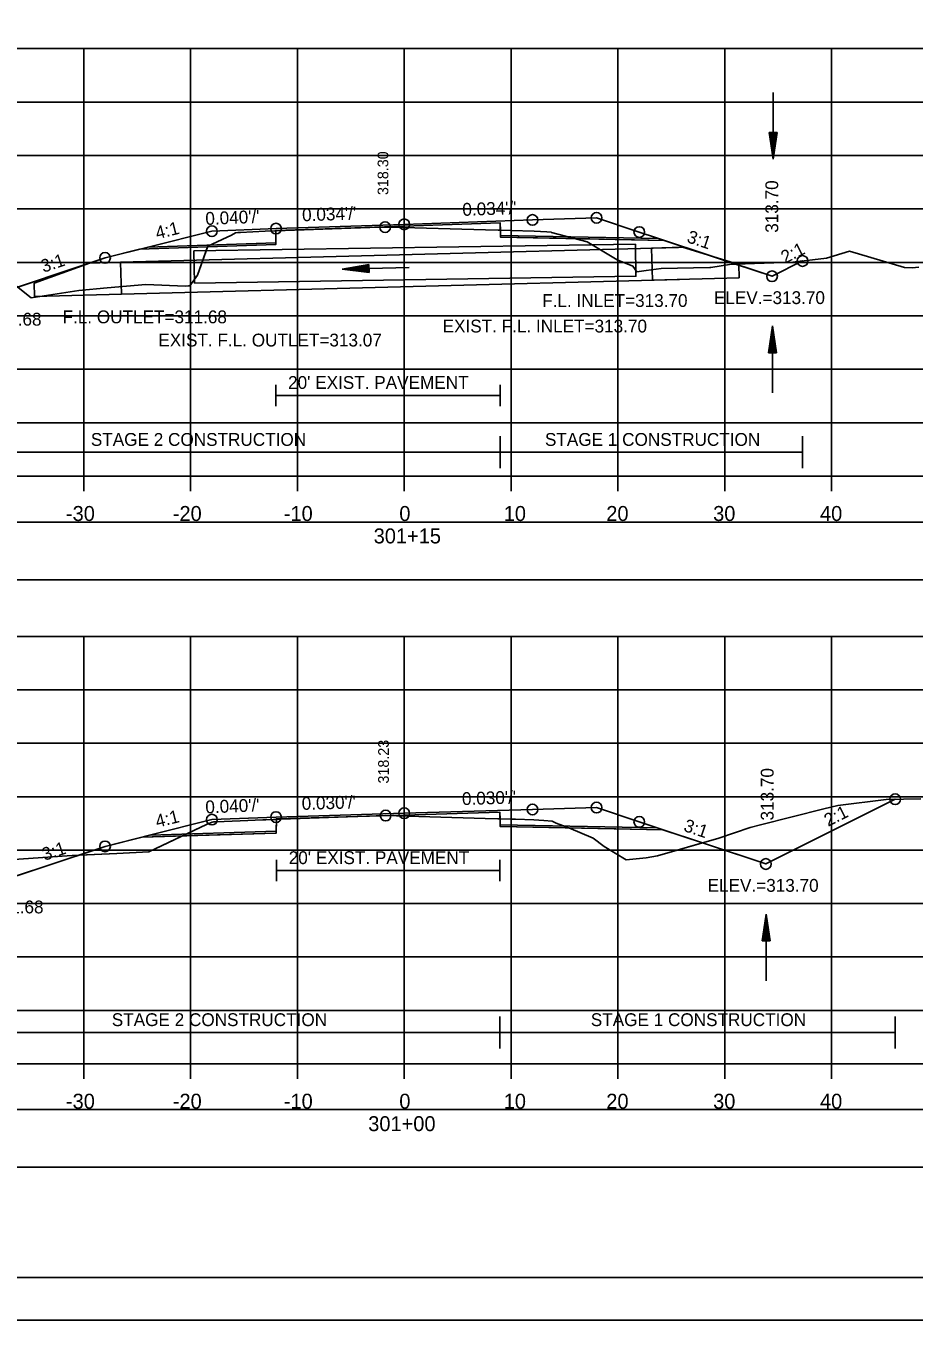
# Model space of a CAD drawing. Extents: x 1376273 to 1384221, y 378927 to 384592.
# Drawn here: x 1381322.9 to 1381406.1, y 380111.8 to 380233 of the extents above; entities that cross this region are included whole.
import ezdxf

# ---------------------------------------------------------------- set-up
doc = ezdxf.new("R2010")
doc.units = 0
for name, color, linetype in [('R_Alt Surface', 7, 'Continuous'), ('R_Axis', 7, 'Continuous'), ('R_Axis Annot', 7, 'Continuous'), ('R_Border', 7, 'Continuous'), ('R_Border Notes', 7, 'Continuous'), ('R_Contours', 7, 'Continuous'), ('R_Dimension', 7, 'Continuous'), ('R_Draft', 7, 'Continuous'), ('R_Exist Surface', 7, 'Continuous'), ('R_Fin Surface', 7, 'Continuous'), ('R_Grid', 7, 'Continuous'), ('R_No Plot', 7, 'Continuous'), ('R_Water', 7, 'Continuous'), ('R_Xsect Elev', 7, 'Continuous'), ('R_Xsect Slope', 7, 'Continuous'), ('T_Detection Zones', 7, 'Continuous')]:
    doc.layers.add(name, color=color, linetype=linetype)

msp = doc.modelspace()

# ---------------------------------------------------------------- linework, layer by layer
at = {"layer": 'R_Alt Surface'}
for points in [[(1381334.35, 380212.24), (1381346.33, 380212.64), (1381346.34, 380213.81), (1381358.35, 380214.22), (1381367.34, 380214.52), (1381367.35, 380213.35), (1381382.15, 380213.06)], [(1381346.34, 380199.37), (1381346.34, 380197.37)], [(1381367.34, 380199.37), (1381367.34, 380197.37)], [(1381346.34, 380198.37), (1381367.34, 380198.37)], [(1381334.59, 380157.23), (1381346.38, 380157.58), (1381346.39, 380158.75), (1381358.35, 380159.1), (1381367.31, 380159.36), (1381367.32, 380158.2), (1381382.03, 380157.9)], [(1381346.39, 380154.9), (1381346.39, 380152.9)], [(1381346.39, 380153.9), (1381367.31, 380153.9)], [(1381367.31, 380154.9), (1381367.31, 380152.9)]]:
    msp.add_lwpolyline(points, dxfattribs=at)
at = {"layer": 'R_Axis'}
for p, q in [((1381208.35, 380190.82), (1381508.35, 380190.82)), ((1381328.35, 380189.42), (1381328.35, 380190.82)), ((1381338.35, 380189.42), (1381338.35, 380190.82)), ((1381348.35, 380189.42), (1381348.35, 380190.82)), ((1381358.35, 380189.42), (1381358.35, 380190.82)), ((1381368.35, 380189.42), (1381368.35, 380190.82)), ((1381378.35, 380189.42), (1381378.35, 380190.82)), ((1381388.35, 380189.42), (1381388.35, 380190.82)), ((1381398.35, 380189.42), (1381398.35, 380190.82)), ((1381208.35, 380135.82), (1381508.35, 380135.82)), ((1381328.35, 380134.42), (1381328.35, 380135.82)), ((1381338.35, 380134.42), (1381338.35, 380135.82)), ((1381348.35, 380134.42), (1381348.35, 380135.82)), ((1381358.35, 380134.42), (1381358.35, 380135.82)), ((1381368.35, 380134.42), (1381368.35, 380135.82)), ((1381378.35, 380134.42), (1381378.35, 380135.82)), ((1381388.35, 380134.42), (1381388.35, 380135.82)), ((1381398.35, 380134.42), (1381398.35, 380135.82))]:
    msp.add_line(p, q, dxfattribs=at)
at = {"layer": 'R_Axis Annot'}
for points in [[(1381207.5, 380181.11), (1381509.19, 380181.11), (1381509.19, 380186.52), (1381207.5, 380186.52)], [(1381207.5, 380126.14), (1381509.19, 380126.14), (1381509.19, 380131.55), (1381207.5, 380131.55)]]:
    msp.add_lwpolyline(points, close=True, dxfattribs=at)
at = {"layer": 'R_Border'}
msp.add_line((1381516.53, 380115.82), (1381200.35, 380115.82), dxfattribs=at)
at = {"layer": 'R_Contours'}
for points in [[(1381367.35, 380213.84), (1381368.34, 380213.81), (1381368.37, 380213.81), (1381370.51, 380213.74), (1381371.71, 380213.67), (1381372.09, 380213.64), (1381372.1, 380213.64), (1381372.13, 380213.63), (1381374.31, 380213.05), (1381367.35, 380213.19)], [(1381374.31, 380213.05), (1381375.48, 380212.74), (1381378.29, 380211.06), (1381379.75, 380210.48), (1381380.11, 380209.94), (1381380.99, 380210.07), (1381382.41, 380210.24), (1381386.96, 380210.34), (1381387.05, 380210.35), (1381388.98, 380210.65), (1381389.34, 380210.66), (1381382.68, 380212.88)], [(1381389.34, 380210.66), (1381394.72, 380210.85), (1381395.63, 380210.95), (1381392.77, 380209.52)], [(1381386.25, 380156.5), (1381387.78, 380156.95), (1381390.73, 380157.92), (1381391.68, 380158.17), (1381397.62, 380159.67), (1381398.94, 380159.98), (1381403.44, 380160.56), (1381404.3, 380160.58), (1381392.19, 380154.52)], [(1381367.32, 380158.75), (1381368.31, 380158.73), (1381368.75, 380158.71), (1381370.48, 380158.65), (1381371.43, 380158.59), (1381372.19, 380158.54), (1381372.58, 380158.35), (1381373.75, 380157.91), (1381373.77, 380157.9), (1381367.32, 380158.03)], [(1381373.77, 380157.9), (1381376.04, 380156.95), (1381377.06, 380156.16), (1381379.11, 380154.92), (1381380.99, 380155.11), (1381382.05, 380155.27), (1381386.25, 380156.5), (1381382.56, 380157.73)]]:
    msp.add_lwpolyline(points, close=True, dxfattribs=at)
at = {"layer": 'R_Dimension'}
for p, q in [((1381367.34, 380191.55), (1381367.34, 380194.55)), ((1381395.63, 380191.55), (1381395.63, 380194.55)), ((1381310.11, 380193.05), (1381395.63, 380193.05)), ((1381367.31, 380137.25), (1381367.31, 380140.25)), ((1381404.3, 380137.25), (1381404.3, 380140.25)), ((1381312.5, 380138.75), (1381404.3, 380138.75))]:
    msp.add_line(p, q, dxfattribs=at)
at = {"layer": 'R_Draft'}
msp.add_lwpolyline([(1381338.71, 380208.89), (1381380.03, 380209.52), (1381379.98, 380212.52), (1381338.66, 380211.89)], close=True, dxfattribs=at)
at = {"layer": 'R_Exist Surface'}
for points in [[(1381321.61, 380208.96), (1381323.44, 380207.51), (1381327.91, 380208.19), (1381330.54, 380208.45), (1381334.16, 380208.75), (1381337.87, 380208.58), (1381338.15, 380208.61), (1381338.21, 380208.63), (1381338.27, 380208.63), (1381338.99, 380209.61), (1381339.97, 380212.34), (1381342.19, 380213.36), (1381342.57, 380213.6), (1381342.78, 380213.62), (1381343.03, 380213.63), (1381345.34, 380213.73), (1381356, 380214.1), (1381356.56, 380214.12), (1381357.12, 380214.1), (1381365.95, 380213.88), (1381368.34, 380213.81), (1381368.37, 380213.81), (1381370.51, 380213.74), (1381371.71, 380213.67), (1381372.09, 380213.64), (1381372.1, 380213.64), (1381372.13, 380213.63), (1381375.48, 380212.74), (1381378.29, 380211.06), (1381379.75, 380210.48), (1381380.11, 380209.94), (1381380.99, 380210.07), (1381382.41, 380210.24), (1381386.96, 380210.34), (1381387.05, 380210.35), (1381388.98, 380210.65), (1381394.72, 380210.85), (1381397.88, 380211.2), (1381400.02, 380211.86), (1381405.18, 380210.34), (1381405.9, 380210.3), (1381406.52, 380210.38)], [(1381320.91, 380154.89), (1381326.82, 380155.27), (1381327.26, 380155.33), (1381331.44, 380155.51), (1381334.45, 380155.65), (1381339.83, 380158.21), (1381340.37, 380158.44), (1381340.51, 380158.47), (1381340.74, 380158.48), (1381342.99, 380158.57), (1381345.12, 380158.65), (1381345.39, 380158.66), (1381346.82, 380158.71), (1381356.61, 380159.05), (1381365.92, 380158.79), (1381368.31, 380158.73), (1381368.75, 380158.71), (1381370.48, 380158.65), (1381371.43, 380158.59), (1381372.19, 380158.54), (1381372.58, 380158.35), (1381373.75, 380157.91), (1381376.04, 380156.95), (1381377.06, 380156.16), (1381379.11, 380154.92), (1381380.99, 380155.11), (1381382.05, 380155.27), (1381387.78, 380156.95), (1381390.73, 380157.92), (1381391.68, 380158.17), (1381397.62, 380159.67), (1381398.94, 380159.98), (1381403.44, 380160.56), (1381406.7, 380160.63)]]:
    msp.add_lwpolyline(points, dxfattribs=at)
at = {"layer": 'R_Fin Surface'}
for points in [[(1381310.11, 380210.5), (1381319.13, 380207.5), (1381330.35, 380211.24), (1381334.4, 380212.25), (1381340.35, 380213.74), (1381346.35, 380213.98), (1381358.35, 380214.38), (1381370.35, 380214.79), (1381376.35, 380214.99), (1381380.35, 380213.66), (1381381.96, 380213.12), (1381392.77, 380209.52), (1381395.63, 380210.95)], [(1381312.5, 380154.77), (1381319.33, 380152.5), (1381330.35, 380156.17), (1381334.63, 380157.24), (1381340.35, 380158.67), (1381346.35, 380158.91), (1381358.35, 380159.27), (1381370.35, 380159.62), (1381376.35, 380159.8), (1381380.35, 380158.46), (1381381.85, 380157.96), (1381392.19, 380154.52), (1381404.3, 380160.58)]]:
    msp.add_lwpolyline(points, dxfattribs=at)
at = {"layer": 'R_Grid'}
for p, q in [((1381208.35, 380230.82), (1381508.35, 380230.82)), ((1381328.35, 380190.82), (1381328.35, 380230.82)), ((1381338.35, 380190.82), (1381338.35, 380230.82)), ((1381348.35, 380190.82), (1381348.35, 380230.82)), ((1381358.35, 380190.82), (1381358.35, 380230.82)), ((1381368.35, 380190.82), (1381368.35, 380230.82)), ((1381378.35, 380190.82), (1381378.35, 380230.82)), ((1381388.35, 380190.82), (1381388.35, 380230.82)), ((1381398.35, 380190.82), (1381398.35, 380230.82)), ((1381208.35, 380225.82), (1381508.35, 380225.82)), ((1381208.35, 380220.82), (1381508.35, 380220.82)), ((1381208.35, 380215.82), (1381508.35, 380215.82)), ((1381208.35, 380210.82), (1381508.35, 380210.82)), ((1381208.35, 380205.82), (1381508.35, 380205.82)), ((1381208.35, 380200.82), (1381508.35, 380200.82)), ((1381208.35, 380195.82), (1381508.35, 380195.82)), ((1381208.35, 380190.82), (1381508.35, 380190.82)), ((1381208.35, 380175.82), (1381508.35, 380175.82)), ((1381328.35, 380135.82), (1381328.35, 380175.82)), ((1381338.35, 380135.82), (1381338.35, 380175.82)), ((1381348.35, 380135.82), (1381348.35, 380175.82)), ((1381358.35, 380135.82), (1381358.35, 380175.82)), ((1381368.35, 380135.82), (1381368.35, 380175.82)), ((1381378.35, 380135.82), (1381378.35, 380175.82)), ((1381388.35, 380135.82), (1381388.35, 380175.82)), ((1381398.35, 380135.82), (1381398.35, 380175.82)), ((1381208.35, 380170.82), (1381508.35, 380170.82)), ((1381208.35, 380165.82), (1381508.35, 380165.82)), ((1381208.35, 380160.82), (1381508.35, 380160.82)), ((1381208.35, 380155.82), (1381508.35, 380155.82)), ((1381208.35, 380150.82), (1381508.35, 380150.82)), ((1381208.35, 380145.82), (1381508.35, 380145.82)), ((1381208.35, 380140.82), (1381508.35, 380140.82)), ((1381208.35, 380135.82), (1381508.35, 380135.82))]:
    msp.add_line(p, q, dxfattribs=at)
at = {"layer": 'R_No Plot'}
msp.add_line((1381187.95, 380111.84), (1381521.28, 380111.84), dxfattribs=at)
for points in [[(1381187.94, 380325.17), (1381521.28, 380325.17), (1381521.28, 380111.84), (1381187.94, 380111.84)], [(1381434.27, 380321.28), (1381434.27, 380311.4), (1381470, 380311.4), (1381470, 380308.48), (1381493.2, 380308.48), (1381493.2, 380284.15), (1381516.53, 380284.15), (1381516.53, 380115.82), (1381200.35, 380115.82), (1381200.35, 380321.28)]]:
    msp.add_lwpolyline(points, close=True, dxfattribs=at)
for points in [[(1381333.58, 380212.05), (1381346.33, 380212.48), (1381346.34, 380213.81), (1381358.35, 380214.22), (1381367.34, 380214.52), (1381367.35, 380213.19), (1381382.68, 380212.88)], [(1381333.83, 380157.04), (1381346.38, 380157.41), (1381346.39, 380158.75), (1381358.35, 380159.1), (1381367.31, 380159.36), (1381367.32, 380158.03), (1381382.56, 380157.73)]]:
    msp.add_lwpolyline(points, dxfattribs=at)
for centre in [(1381346.35, 380213.98), (1381356.56, 380214.12), (1381358.35, 380214.38), (1381370.35, 380214.79), (1381376.35, 380214.99), (1381340.35, 380213.74), (1381380.35, 380213.66), (1381330.35, 380211.24), (1381395.63, 380210.95), (1381392.77, 380209.52), (1381392.77, 380209.52), (1381370.35, 380159.62), (1381376.35, 380159.8), (1381404.3, 380160.58), (1381340.35, 380158.67), (1381346.35, 380158.91), (1381356.61, 380159.05), (1381358.35, 380159.27), (1381380.35, 380158.46), (1381330.35, 380156.17), (1381392.19, 380154.52), (1381392.19, 380154.52)]:
    msp.add_circle(centre, 0.5, dxfattribs=at)
at = {"layer": 'R_Water'}
for p, q in [((1381392.87, 380226.73), (1381392.87, 380220.48)), ((1381392.49, 380222.98), (1381392.87, 380220.48)), ((1381393.24, 380222.98), (1381392.49, 380222.98)), ((1381392.56, 380222.98), (1381392.87, 380220.9)), ((1381392.62, 380222.98), (1381392.87, 380221.33)), ((1381392.68, 380222.98), (1381392.87, 380221.75)), ((1381392.75, 380222.98), (1381392.87, 380222.17)), ((1381392.81, 380222.98), (1381392.87, 380222.59)), ((1381393.24, 380222.98), (1381392.87, 380220.48)), ((1381392.99, 380222.98), (1381392.87, 380222.17)), ((1381393.12, 380222.98), (1381392.87, 380221.33)), ((1381393.18, 380222.98), (1381392.87, 380220.9)), ((1381393.06, 380222.98), (1381392.87, 380221.75)), ((1381392.93, 380222.98), (1381392.87, 380222.59)), ((1381331.81, 380210.84), (1381384.03, 380212.22)), ((1381381.49, 380212.15), (1381384.38, 380212.23)), ((1381381.57, 380209.15), (1381381.49, 380212.15)), ((1381384.38, 380212.23), (1381389.68, 380210.62)), ((1381331.81, 380210.84), (1381328.91, 380210.76)), ((1381331.89, 380207.84), (1381331.81, 380210.84)), ((1381328.91, 380210.76), (1381323.71, 380208.87)), ((1381355.04, 380210.63), (1381352.55, 380210.18)), ((1381358.8, 380210.35), (1381352.55, 380210.18)), ((1381355.06, 380209.88), (1381352.55, 380210.18)), ((1381355.04, 380210.56), (1381352.97, 380210.2)), ((1381355.06, 380209.94), (1381352.97, 380210.2)), ((1381355.05, 380210.5), (1381353.4, 380210.21)), ((1381355.06, 380210), (1381353.4, 380210.21)), ((1381355.05, 380210.44), (1381353.82, 380210.22)), ((1381355.06, 380210.06), (1381353.82, 380210.22)), ((1381355.05, 380210.37), (1381354.24, 380210.23)), ((1381355.06, 380210.13), (1381354.24, 380210.23)), ((1381355.05, 380210.31), (1381354.66, 380210.24)), ((1381355.05, 380210.19), (1381354.66, 380210.24)), ((1381355.06, 380209.88), (1381355.04, 380210.63)), ((1381389.71, 380209.37), (1381389.68, 380210.62)), ((1381323.74, 380207.62), (1381323.71, 380208.87)), ((1381331.89, 380207.84), (1381384.11, 380209.22)), ((1381381.57, 380209.15), (1381389.71, 380209.37)), ((1381331.89, 380207.84), (1381323.74, 380207.62)), ((1381392.44, 380202.37), (1381392.81, 380204.87)), ((1381392.81, 380198.62), (1381392.81, 380204.87)), ((1381393.19, 380202.37), (1381392.81, 380204.87)), ((1381392.5, 380202.37), (1381392.81, 380204.45)), ((1381392.56, 380202.37), (1381392.81, 380204.02)), ((1381392.62, 380202.37), (1381392.81, 380203.61)), ((1381393.12, 380202.37), (1381392.81, 380204.45)), ((1381393.06, 380202.37), (1381392.81, 380204.02)), ((1381393, 380202.37), (1381392.81, 380203.61)), ((1381392.44, 380202.37), (1381393.19, 380202.37)), ((1381392.69, 380202.37), (1381392.81, 380203.18)), ((1381392.75, 380202.37), (1381392.81, 380202.77)), ((1381392.93, 380202.37), (1381392.81, 380203.18)), ((1381392.87, 380202.37), (1381392.81, 380202.77)), ((1381391.85, 380147.33), (1381392.23, 380149.83)), ((1381391.91, 380147.33), (1381392.23, 380149.41)), ((1381392.23, 380143.58), (1381392.23, 380149.83)), ((1381392.6, 380147.33), (1381392.23, 380149.83)), ((1381392.54, 380147.33), (1381392.23, 380149.41)), ((1381391.98, 380147.33), (1381392.23, 380148.98)), ((1381392.04, 380147.33), (1381392.23, 380148.56)), ((1381392.1, 380147.33), (1381392.23, 380148.14)), ((1381392.47, 380147.33), (1381392.23, 380148.98)), ((1381392.41, 380147.33), (1381392.23, 380148.56)), ((1381392.35, 380147.33), (1381392.23, 380148.14)), ((1381391.85, 380147.33), (1381392.6, 380147.33)), ((1381392.17, 380147.33), (1381392.23, 380147.72)), ((1381392.28, 380147.33), (1381392.23, 380147.72))]:
    msp.add_line(p, q, dxfattribs=at)
at = {"layer": 'T_Detection Zones'}
for points in [[(1381346.34, 380213.76), (1381356, 380214.1), (1381356.56, 380214.12), (1381357.12, 380214.1), (1381365.95, 380213.88), (1381367.35, 380213.84), (1381367.34, 380214.52), (1381358.35, 380214.22), (1381346.34, 380213.81)], [(1381339.94, 380212.26), (1381339.97, 380212.34), (1381342.19, 380213.36), (1381342.57, 380213.6), (1381342.78, 380213.62), (1381343.03, 380213.63), (1381345.34, 380213.73), (1381346.34, 380213.76), (1381346.33, 380212.48)], [(1381322.18, 380208.51), (1381323.44, 380207.51), (1381327.91, 380208.19), (1381330.54, 380208.45), (1381334.16, 380208.75), (1381337.87, 380208.58), (1381338.15, 380208.61), (1381338.21, 380208.63), (1381338.27, 380208.63), (1381338.99, 380209.61), (1381339.94, 380212.26), (1381333.58, 380212.05), (1381330.35, 380211.24)], [(1381337.61, 380157.15), (1381339.83, 380158.21), (1381340.37, 380158.44), (1381340.51, 380158.47), (1381340.74, 380158.48), (1381342.99, 380158.57), (1381345.12, 380158.65), (1381345.39, 380158.66), (1381346.39, 380158.69), (1381346.38, 380157.41)], [(1381346.39, 380158.69), (1381346.82, 380158.71), (1381356.61, 380159.05), (1381365.92, 380158.79), (1381367.32, 380158.75), (1381367.31, 380159.36), (1381358.35, 380159.1), (1381346.39, 380158.75)], [(1381327.91, 380155.36), (1381331.44, 380155.51), (1381334.45, 380155.65), (1381337.61, 380157.15), (1381333.83, 380157.04), (1381330.35, 380156.17)], [(1381312.5, 380154.77), (1381320.91, 380154.89), (1381326.82, 380155.27), (1381327.26, 380155.33), (1381327.91, 380155.36), (1381319.33, 380152.5)]]:
    msp.add_lwpolyline(points, close=True, dxfattribs=at)

# ---------------------------------------------------------------- texts
at = {"layer": 'R_Alt Surface'}
for p in [(1381347.48, 380198.98), (1381347.54, 380154.51)]:
    msp.add_text("20' EXIST. PAVEMENT", height=1.2, dxfattribs=at).set_placement(p)
at = {"layer": 'R_Axis Annot'}
for s, p in [('-30', (1381326.69, 380186.62)), ('-20', (1381336.69, 380186.62)), ('-10', (1381347.08, 380186.62)), ('0', (1381357.89, 380186.62)), ('10', (1381367.66, 380186.62)), ('20', (1381377.26, 380186.62)), ('30', (1381387.26, 380186.62)), ('40', (1381397.26, 380186.62)), ('301+15', (1381355.49, 380184.52)), ('-30', (1381326.69, 380131.62)), ('-20', (1381336.69, 380131.62)), ('-10', (1381347.08, 380131.62)), ('0', (1381357.89, 380131.62)), ('10', (1381367.66, 380131.62)), ('20', (1381377.26, 380131.62)), ('30', (1381387.26, 380131.62)), ('40', (1381397.26, 380131.62)), ('301+00', (1381354.98, 380129.52))]:
    msp.add_text(s, height=1.4, dxfattribs=at).set_placement(p)
at = {"layer": 'R_Border Notes'}
for s, p in [('F.L. INLET=313.70', (1381371.26, 380206.65)), ('ELEV.=313.70', (1381387.33, 380206.92)), ('ELEV.=311.68', (1381314.01, 380204.9)), ('F.L. OUTLET=311.68', (1381326.37, 380205.12)), ('EXIST. F.L. INLET=313.70', (1381361.94, 380204.26)), ('EXIST. F.L. OUTLET=313.07', (1381335.34, 380202.95)), ('ELEV.=313.70', (1381386.74, 380151.92)), ('ELEV.=311.68', (1381314.2, 380149.9))]:
    msp.add_text(s, height=1.2, dxfattribs=at).set_placement(p)
at = {"layer": 'R_Dimension'}
for s, p in [('STAGE 2 CONSTRUCTION', (1381329.02, 380193.65)), ('STAGE 1 CONSTRUCTION', (1381371.52, 380193.65)), ('STAGE 2 CONSTRUCTION', (1381330.98, 380139.35)), ('STAGE 1 CONSTRUCTION', (1381375.81, 380139.35))]:
    msp.add_text(s, height=1.2, dxfattribs=at).set_placement(p)
at = {"layer": 'R_Xsect Elev'}
for s, height, p in [('318.30', 1, (1381356.86, 380217.12)), ('313.70', 1.2, (1381393.35, 380213.59)), ('318.23', 1, (1381356.91, 380162.05)), ('313.70', 1.2, (1381392.92, 380158.59))]:
    msp.add_text(s, height=height, rotation=90, dxfattribs=at).set_placement(p)
at = {"layer": 'R_Xsect Slope'}
for s, rotation, p in [("0.040'/'", 2.2906, (1381339.76, 380214.32)), ("0.034'/'", 1.9367, (1381348.81, 380214.66)), ("0.034'/'", 1.9367, (1381363.81, 380215.17)), ('4:1', 14.0362, (1381335.23, 380212.97)), ('3:1', 341.5651, (1381384.72, 380212.73)), ('2:1', 26.5651, (1381393.98, 380210.68)), ('3:1', 18.4349, (1381324.58, 380209.84)), ("0.030'/'", 1.6914, (1381363.77, 380160.03)), ("0.040'/'", 2.2906, (1381339.76, 380159.25)), ("0.030'/'", 1.6914, (1381348.77, 380159.58)), ('2:1', 26.5651, (1381398.02, 380157.99)), ('4:1', 14.0362, (1381335.23, 380157.91)), ('3:1', 341.5651, (1381384.42, 380157.63)), ('3:1', 18.4349, (1381324.68, 380154.81))]:
    msp.add_text(s, height=1.2, rotation=rotation, dxfattribs=at).set_placement(p)

doc.saveas('drawing.dxf')
